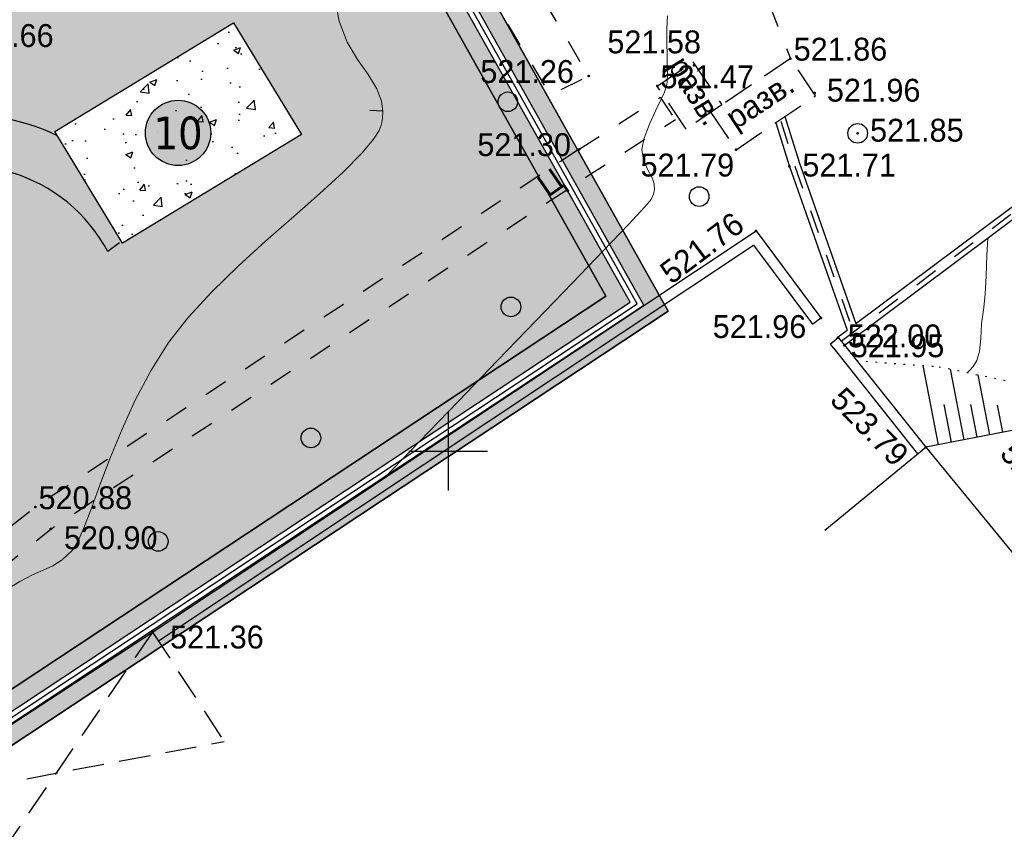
# Model space of a CAD drawing. Header units: millimetres. Extents: x 767170 to 66149698, y -983507 to 2493658.
# Tile 434 of 656: x 4700693 to 4738358, y -624200 to -593216. Entities that reach past the tile are written whole.
import ezdxf
from ezdxf.enums import TextEntityAlignment as Align

# ---------------------------------------------------------------- set-up
doc = ezdxf.new("R2010")
doc.units = ezdxf.units.MM
for name, pattern in [('Д_ТРОТ_ТРУБА', [3, 1.5, -1.5]), ('ДОРОГИ_СТРОЯЩ', [9, 8, -1]), ('ЗД_СТР_РАЗВ', [3, 2, -1]), ('Контура низ откосов  Штриховая 0.1-0.5 - - - - - - -', [0.6, 0.1, -0.5]), ('НАВЕС_ОПОРЫ', [3, 2, -1])]:
    doc.linetypes.add(name, pattern=pattern)
for name, color, linetype in [('(001) Сетка', 92, 'Continuous'), ('(004) Точки рельефа', 7, 'Continuous'), ('(004a) Точки рельефа (отк.)', 7, 'Continuous'), ('(007) Здания', 7, 'Continuous'), ('(022) Возд. Линии', 7, 'Continuous'), ('(025) Дорога', 7, 'Continuous'), ('(028) Гидротехн.', 7, 'Continuous'), ('(031) Горизонтали', 42, 'Continuous'), ('(035) Откосы', 7, 'Continuous'), ('(038) Деревья', 7, 'Continuous'), ('(040) Ограда', 7, 'Continuous'), ('bardyur', 7, 'Continuous'), ('GLUXOY OG', 7, 'Continuous'), ('Цоколь', 7, 'Continuous')]:
    doc.layers.add(name, color=color, linetype=linetype)
doc.layers.add('(032) Горизонтали утолщенные', color=32, linetype='Continuous', lineweight=30)
doc.layers.add('(042) Бергштрих', color=32, linetype='Continuous', lineweight=30)
doc.styles.add('BM-431', font='txt')
doc.styles.add('D-431', font='txt')
doc.styles.get("Standard").update_dxf_attribs({"font": 'isocpeui.ttf'})
doc.styles.add('Tahoma', font='tahoma.ttf')
doc.linetypes.add('BORD2', pattern='A,0.5,[130,ltypeshp.shx,S=0.25,R=135,X=0,Y=0],0.1,[130,ltypeshp.shx,S=0.25,R=135,X=0,Y=0],0.5', length=1.1)
doc.linetypes.add('ОГРАДА_БЕТ', pattern='A,4,["|",Standard,S=0.8,R=0,X=0,Y=-0.8],4', length=8)
doc.linetypes.add('ОГРАДА_ГЛИН', pattern='A,4,["|",Standard,S=0.8,R=0,X=0,Y=-0.8],0.5,["|",Standard,S=0.8,R=0,X=0,Y=-0.8],3.5', length=8)

# ---------------------------------------------------------------- blocks, each defined once
blk = doc.blocks.new('d')
at = {"layer": '(038) Деревья'}
blk.add_ellipse((0, 0), major_axis=(0.2651650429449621, 0.2651650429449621), ratio=0.9999999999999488, start_param=5.497787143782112, end_param=11.7809724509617, dxfattribs=at)
blk = doc.blocks.new('Setka')
at = {"layer": '(001) Сетка'}
for p, q in [((0, 1.5), (0, -1.5)), ((-1.5, 0), (1.5, 0))]:
    blk.add_line(p, q, dxfattribs=at)
blk = doc.blocks.new('d-flat-36-flat-1')
at = {"layer": '(038) Деревья'}
blk.add_ellipse((0, 0), major_axis=(0.2651650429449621, 0.2651650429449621), ratio=0.9999999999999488, start_param=5.497787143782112, end_param=11.7809724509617, dxfattribs=at)
blk = doc.blocks.new('A$C05d28b1e')
at = {"layer": '(004) Точки рельефа', "color": 7, "linetype": 'ByBlock', "lineweight": -2}
for p in [(-6262, 2603), (-10293, 2193), (-1648, 1539), (-10649, -610), (-4654, -626), (-2611, -1269), (-3888, -3735), (-1406, -7062), (-747, -7817), (2606, -12012), (-31459, -14302), (-31455, -14304), (-30870, -15143), (-26973, -19086)]:
    blk.add_point(p, dxfattribs=at)
at = {"layer": '(004a) Точки рельефа (отк.)', "color": 7, "linetype": 'ByBlock', "lineweight": -2}
for p in [(-2573, 2863), (-7668, 1805), (0, 0), (-505, -8109)]:
    blk.add_point(p, dxfattribs=at)
at = {"layer": '(007) Здания', "ltscale": 600}
blk.add_line((-37093, -25701), (-26973.00000000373, -19086), dxfattribs=at)
at = {"layer": '(007) Здания', "linetype": 'НАВЕС_ОПОРЫ', "ltscale": 600}
blk.add_line((-26973.00000000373, -19086), (-24237.31033481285, -23271.21230712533), dxfattribs=at)
at = {"layer": '(007) Здания', "linetype": 'ЗД_СТР_РАЗВ', "ltscale": 600}
for points in [[(-7667.999999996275, 1805), (-6304.502624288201, 2729.603370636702), (-5191.076406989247, 1087.652050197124), (-6554.573782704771, 163.0486795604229)], [(-4654, -626), (-1607.813041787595, 1439.654675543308), (-2573.000000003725, 2863), (-5619.186958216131, 797.3453244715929)]]:
    blk.add_lwpolyline(points, close=True, dxfattribs=at)
at = {"layer": '(007) Здания', "ltscale": 600}
for points in [[(-1260.171267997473, -15182.60242329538), (2605.999999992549, -12012)], [(2605.999999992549, -12012), (17929.81231727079, -30697.56034082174), (14063.64104928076, -33868.16276413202)]]:
    blk.add_lwpolyline(points, dxfattribs=at)
at = {"layer": '(007) Здания', "linetype": 'НАВЕС_ОПОРЫ', "ltscale": 600}
for points in [[(-26973.00000000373, -19086.0000000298), (-34357.31033481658, -29886.21230714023)], [(-37093, -25701), (-24237.31033481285, -23271.21230712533)]]:
    blk.add_lwpolyline(points, dxfattribs=at)
at = {"layer": '(025) Дорога', "linetype": 'Д_ТРОТ_ТРУБА', "ltscale": 600, "flags": 128}
for points in [[(-32885, 36540), (-26424.00000000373, 25780), (-11762.63391442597, 1472.52643635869), (-10292.99999999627, 2193), (-20261.00000000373, 19133), (-31505.42323599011, 37316.53624410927), (-32885, 36540)], [(-3378.950841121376, 4922.74052940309), (-2573.000000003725, 2863)], [(-10649.00000000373, -610), (-7557.827915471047, 1378.816031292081), (-6970.057467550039, 522.7950542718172)], [(-10649.00000000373, -610), (-31459, -14302), (-41295.00000000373, -22160), (-53951.67382863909, -32202.48730677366), (-53257.86596103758, -33117.3171403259), (-51880.00000000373, -32135), (-43532.00000000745, -25342), (-30870, -15143.0000000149), (-10168.41396068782, -1527.395626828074), (-6970.057467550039, 522.7950542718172)]]:
    blk.add_lwpolyline(points, dxfattribs=at)
at = {"layer": '(028) Гидротехн.', "color": 3, "linetype": 'Д_ТРОТ_ТРУБА', "ltscale": 600, "flags": 128}
for points in [[(-624.7446302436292, -7948.80879072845), (13739.02053033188, 2788.258216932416)], [(-2939.887956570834, 466.0886918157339), (-2421.104760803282, -1206.1178047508), (-215.1693822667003, -7467.494526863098)]]:
    blk.add_lwpolyline(points, dxfattribs=at)
at = {"layer": '(028) Гидротехн.', "ltscale": 600}
for points in [[(-68.11255680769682, -7283.018812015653), (13619.27590007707, 2948.449426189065)], [(-505.0000000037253, -8109), (13858.76516056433, 2628.067007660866)], [(-3130.906520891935, 406.8273377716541), (-2611.000000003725, -1269), (-403.8048833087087, -7533.952391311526)], [(-2784.89230761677, 641.4635853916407), (-2231.20952161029, -1143.235609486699), (-68.11255680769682, -7283.018812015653)], [(-744.4892604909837, -7788.617581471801), (-403.8048833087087, -7533.952391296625)]]:
    blk.add_lwpolyline(points, dxfattribs=at)
at = {"layer": '(031) Горизонтали', "color": 42, "linetype": 'Continuous', "lineweight": 0, "ltscale": 600}
for points in [[(-18085.6435075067, -13176.11004909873), (-16755.79931054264, -11793.86201582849), (-15282.98627290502, -10264.31938332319), (-13772.26642271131, -8695.550844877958), (-12294.73182022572, -7160.316505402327), (-10921.47452573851, -5731.376469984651), (-9723.586599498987, -4481.490843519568), (-8772.160101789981, -3483.419731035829), (-8138.287092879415, -2809.923237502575), (-7893.059633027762, -2533.761467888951), (-7807.439598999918, -2333.769727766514), (-7775.94391932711, -2154.466944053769), (-7782.923913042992, -1934.728260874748), (-7866.639669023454, -1700.723437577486), (-8029.625814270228, -1396.102852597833), (-8186.894272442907, -1031.211267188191), (-8253.45696721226, -616.3934426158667), (-8165.671845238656, -183.2241322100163), (-7962.320563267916, 352.0592646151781), (-7716.322337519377, 890.3184031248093), (-7500.596384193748, 1332.414938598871), (-7388.061919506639, 1579.210526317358), (-7338.245060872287, 1736.116809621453), (-7305.345352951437, 1863.006983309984), (-7281.027522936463, 2024.633027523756), (-7275.408594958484, 2222.465121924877), (-7281.330798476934, 2552.428738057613), (-7291.913047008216, 2980.265226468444), (-7300.274254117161, 3471.715937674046), (-7299.533333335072, 3992.522222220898), (-7268.172683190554, 4499.054844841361)], [(-32509.55689967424, -17429.03278829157), (-32052.98613861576, -17150.06534653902), (-31569.66264691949, -16892.43731275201), (-31158.20839210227, -16714.17544543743), (-30788.43342648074, -16546.66909527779), (-30430.14780235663, -16321.30761303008), (-30053.16157205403, -15969.480349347), (-29824.28958050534, -15608.46414291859), (-29571.91421817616, -15035.24396795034), (-29286.72998806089, -14284.67853955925), (-28959.43139315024, -13391.62657290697), (-28580.71293643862, -12390.9467831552), (-28141.269120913, -11317.49788545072), (-27631.79444957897, -10206.1385949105), (-27042.98342541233, -9091.72762671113), (-26365.53055141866, -8009.123695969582), (-25616.19791903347, -7045.529090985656), (-24708.75972109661, -6064.901836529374), (-23696.89130207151, -5083.758504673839), (-22634.26800644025, -4118.615667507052), (-21574.56517866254, -3185.989897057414), (-20571.45816321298, -2302.397765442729), (-19678.62230454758, -1484.355844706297), (-18949.73294714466, -748.3807068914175), (-18520.73277361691, -229.7878168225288), (-18306.91582477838, 112.6647374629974), (-18222.20898655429, 316.8453500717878), (-18198.4951140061, 411.3029316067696), (-18175.3690736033, 561.2207988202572), (-18161.41302159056, 843.5593568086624), (-18212.1809229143, 1230.666034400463), (-18388.40849326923, 1699.416429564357), (-18728.89892113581, 2253.239655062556), (-19132.65525590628, 2828.482552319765), (-19524.36005865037, 3486.326636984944), (-19828.69589041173, 4287.95342464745), (-19972.60325949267, 5040.660320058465)], [(4183.049021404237, -9155.068691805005), (4211.334164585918, -9135.184538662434), (4290.605530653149, -9066.909669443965), (4421.956161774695, -8923.064729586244), (4560.182332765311, -8688.797900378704), (4660.429647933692, -8341.177914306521), (4705.734471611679, -7848.409807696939), (4733.549314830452, -7288.893884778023), (4820.378151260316, -6660.451680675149), (4883.404378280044, -6147.442787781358), (4913.74315077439, -5467.344581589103), (4939.229276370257, -4664.240708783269), (4975.036862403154, -4012.614244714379)]]:
    blk.add_lwpolyline(points, dxfattribs=at)
at = {"layer": '(032) Горизонтали утолщенные', "color": 32, "linetype": 'Continuous', "lineweight": 30, "ltscale": 600}
blk.add_lwpolyline([(-505.0000000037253, -8109), (-505, -8109)], close=True, dxfattribs=at)
at = {"layer": '(035) Откосы', "ltscale": 600}
for p, q in [((3096.663562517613, -11916.86697737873), (2509.242724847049, -8887.1513966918)), ((4077.990687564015, -11726.60093218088), (3553.971023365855, -9023.88689930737)), ((5059.317812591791, -11536.33488698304), (4615.090484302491, -9245.162406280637)), ((3587.327125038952, -11821.73395478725), (3306.582211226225, -10373.74780069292)), ((4568.654250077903, -11631.46790958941), (4326.592501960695, -10382.99628120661)), ((5549.981375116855, -11441.20186436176), (5347.815794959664, -10398.50101207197))]:
    blk.add_line(p, q, dxfattribs=at)
at = {"layer": '(035) Откосы', "linetype": 'Контура низ откосов  Штриховая 0.1-0.5 - - - - - - -', "ltscale": 600}
blk.add_lwpolyline([(-36.40528239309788, -8696.889804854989), (3115.579266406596, -8932.468956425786), (7059.999999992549, -9755), (13474.97440977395, -17705.44866013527), (14466.99999999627, -18764), (16214.15649665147, -18009.46921096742), (22972.00000000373, -12715), (31759.80798340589, -6969.532931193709), (32499.99999999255, -5170), (32918.99999999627, -434)], dxfattribs=at)
at = {"layer": '(035) Откосы', "ltscale": 600}
blk.add_lwpolyline([(32918.99999999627, -434), (34413.99999999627, -6941), (14059.99999999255, -20907), (13598.4536794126, -20869.27780808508), (13026.43756496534, -20176.20284514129), (6041, -11346), (2605.999999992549, -12012)], dxfattribs=at)
at = {"layer": '(040) Ограда', "linetype": 'ОГРАДА_БЕТ', "ltscale": 600, "flags": 128}
for points in [[(-26972.99999998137, -19085.9999999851), (-3888.000000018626, -3735), (-1406.000000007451, -7062)], [(-747.0000000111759, -7817), (-505.0000000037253, -8109), (2605.999999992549, -12012)]]:
    blk.add_lwpolyline(points, dxfattribs=at)
at = {"layer": '(040) Ограда', "ltscale": 600, "flags": 128}
for points in [[(-26751.50964028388, -19419.07960091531), (-3982.035228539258, -4277.896941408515), (-1726.611848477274, -7301.182028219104)], [(-1726.611848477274, -7301.182028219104), (-1406.000000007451, -7062)], [(-1054.979012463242, -8072.242880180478), (-747.0000000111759, -7817)], [(-1054.979012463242, -8072.242880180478), (-815.4141029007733, -8361.304671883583), (2293.207307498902, -12261.3205396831)]]:
    blk.add_lwpolyline(points, dxfattribs=at)
at = {"layer": '(042) Бергштрих', "color": 32, "linetype": 'Continuous', "lineweight": 30, "ltscale": 600}
blk.add_line((-18161.41302159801, 843.5593566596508), (-18660.80330246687, 868.2443192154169), dxfattribs=at)
at = {"layer": '(001) Сетка', "xscale": 1000, "yscale": 1000, "zscale": 1000}
blk.add_blockref('Setka', (-15665, -12169), dxfattribs=at)
at = {"layer": '(022) Возд. Линии', "xscale": 1000, "yscale": 1000, "zscale": 1000}
blk.add_blockref('d-flat-36-flat-1', (0, 0), dxfattribs=at)
at = {"layer": '(038) Деревья', "linetype": 'Continuous', "xscale": 1000, "yscale": 1000, "zscale": 1000}
for p in [(-13381.43289603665, 1207.244281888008), (-6063.727724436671, -2421.425913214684), (-13264.36414636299, -6642.558871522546), (-20915.32721876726, -11657.55310505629), (-26756.09817024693, -15618.53387457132)]:
    blk.add_blockref('d', p, dxfattribs=at)
at = {"layer": '(004) Точки рельефа', "linetype": 'ByBlock', "char_height": 875, "attachment_point": 4, "style": 'D-431'}
for s, insert in [('520.66', (-34337.13474749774, 3735)), ('521.58', (-9574.317360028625, 3491.386600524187)), ('521.26', (-14433.88811017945, 2359.2539781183)), ('521.96', (-1177.101394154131, 1643.762458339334)), ('521.30', (-14548.2835117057, -439.6571654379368)), ('521.79', (-8305.017871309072, -1222.398551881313)), ('521.71', (-2115.396633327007, -1222.573167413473)), ('521.96', (-5544.433560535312, -7402.160538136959)), ('521.95', (-263.9748953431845, -8137.127931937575)), ('520.90', (-30362.4428117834, -15483.78757193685)), ('521.36', (-26300.45807789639, -19282.94382566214))]:
    blk.add_mtext(s, dxfattribs=dict(at, insert=insert))
at = {"layer": '(004) Точки рельефа', "linetype": 'ByBlock', "attachment_point": 4, "style": 'D-431'}
for s, insert, char_height, rotation in [('521.76', (-7386.28734081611, -5461.910560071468), 874.9999999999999, 36.91321656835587), ('523.79', (-796.6166257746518, -9951.292888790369), 874.9999999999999, 314.38003934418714), ('523.66', (5732.201095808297, -12006.66066223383), 875, 309.5032296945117)]:
    blk.add_mtext(s, dxfattribs=dict(at, insert=insert, char_height=char_height, rotation=rotation))
at = {"layer": '(004a) Точки рельефа (отк.)', "linetype": 'ByBlock', "char_height": 875, "attachment_point": 4, "style": 'D-431'}
for s, insert in [('521.86', (-2448, 3213.000000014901)), ('521.47', (-7543, 2155.000000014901)), ('521.85', (474.1092285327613, 112.5230493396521)), ('522.00', (-380, -7759)), ('520.88', (-31334, -13952))]:
    blk.add_mtext(s, dxfattribs=dict(at, insert=insert))
at = {"layer": '(007) Здания', "style": 'BM-431'}
for height, rotation, p in [(879.9999999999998, 301.7106789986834, (-7292.687316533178, 2590.498791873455)), (880, 33.25584992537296, (-4673.346121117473, 119.0215690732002))]:
    blk.add_text('разв.', height=height, rotation=rotation, dxfattribs=at).set_placement(p)
at = {"layer": '(025) Дорога', "linetype": 'ДОРОГИ_СТРОЯЩ', "style": 'BM-431'}
blk.add_text('Ц', height=874.9999999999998, rotation=34.71982850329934, dxfattribs=at).set_placement((-11859.64385980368, -2480.820165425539))
blk = doc.blocks.new('Eksplikatsia')
h = blk.add_hatch(color=2)
h.dxf.hatch_style = 1
edge = h.paths.add_edge_path()
edge.add_arc((0, 0), 1250, 0, 360)
at = {"lineweight": 30}
blk.add_circle((0, 0), 1250, dxfattribs=at)
at = {"color": 1}
blk.add_attdef('№', text='', height=1250, dxfattribs=at).set_placement((0, 0), align=Align.MIDDLE_CENTER)

msp = doc.modelspace()

# ---------------------------------------------------------------- hatches: boundary and pattern name
at = {"true_color": 0xb1ab95}
h = msp.add_hatch(color=253, dxfattribs=at)
h.dxf.hatch_style = 1
edge = h.paths.add_edge_path(flags=17)
edge.add_line((4648328.855746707, -738071.1961680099), (4647915.343157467, -737503.0177003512))
edge.add_line((4647915.343157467, -737503.0177003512), (4646931.781343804, -738360.7934891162))
edge.add_line((4646931.781343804, -738360.7934891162), (4609545.139966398, -686990.4479144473))
edge.add_line((4609545.139966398, -686990.4479144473), (4554229.901150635, -602908.4459518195))
edge.add_arc((4559661.286187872, -598492.5591125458), 6999.999999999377, 211.2865698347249, 219.1121955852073, ccw=False)
edge.add_line((4553679.222112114, -602127.790796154), (4553229.880127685, -601388.3626725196))
edge.add_line((4553229.880127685, -601388.3626725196), (4533953.635743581, -572087.4818874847))
edge.add_line((4533953.635743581, -572087.4818874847), (4602632.279335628, -530361.4374201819))
edge.add_line((4602632.279335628, -530361.4374201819), (4604789.506222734, -533892.3859149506))
edge.add_line((4604789.506222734, -533892.3859149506), (4616540.260172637, -527093.0857198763))
edge.add_line((4616540.260172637, -527093.0857198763), (4614274.150422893, -523338.3539875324))
edge.add_line((4614274.150422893, -523338.3539875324), (4613999.594629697, -524427.8156292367))
edge.add_line((4613999.594629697, -524427.8156292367), (4615281.052731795, -526536.5572784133))
edge.add_line((4615281.052731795, -526536.5572784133), (4605026.085752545, -532768.3830345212))
edge.add_line((4605026.085752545, -532768.3830345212), (4603727.788720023, -530631.9315805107))
edge.add_line((4603727.788720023, -530631.9315805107), (4613982.755699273, -524400.1058244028))
edge.add_line((4613982.755699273, -524400.1058244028), (4614272.474514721, -523289.3801364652))
edge.add_line((4614272.474514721, -523289.3801364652), (4661746.18187082, -494446.4979745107))
edge.add_line((4661746.18187082, -494446.4979745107), (4666840.859182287, -503524.8294597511))
edge.add_line((4666840.859182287, -503524.8294597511), (4664029.806232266, -505186.5951910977))
edge.add_line((4664029.806232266, -505186.5951910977), (4667083.120363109, -510351.5998201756))
edge.add_line((4667083.120363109, -510351.5998201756), (4669777.965073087, -508758.5310769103))
edge.add_line((4669777.965073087, -508758.5310769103), (4723113.120156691, -603797.7628209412))
edge.add_line((4723113.120156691, -603797.7628209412), (4692488.820909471, -624059.1584787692))
edge.add_line((4692488.820909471, -624059.1584787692), (4692257.353599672, -629108.34697653))
edge.add_line((4692257.353599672, -629108.34697653), (4693613.737975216, -630946.3346518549))
edge.add_line((4693613.737975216, -630946.3346518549), (4672742.682076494, -649693.5531833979))
edge.add_line((4672742.682076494, -649693.5531833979), (4703709.994747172, -689621.1933798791))
edge.add_line((4703709.994747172, -689621.1933798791), (4657133.666540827, -729612.6465786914))
edge.add_line((4657133.666540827, -729612.6465786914), (4654266.41766559, -726274.3403928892))
edge.add_line((4654266.41766559, -726274.3403928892), (4649895.98131521, -730028.0789694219))
edge.add_line((4649895.98131521, -730028.0789694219), (4652913.131984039, -734173.7327859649))
edge.add_line((4652913.131984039, -734173.7327859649), (4654023.676054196, -733205.2142825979))
edge.add_line((4654023.676054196, -733205.2142825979), (4651482.865144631, -730246.9762134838))
edge.add_line((4651482.865144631, -730246.9762134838), (4654137.965417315, -727966.5283315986))
edge.add_line((4654137.965417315, -727966.5283315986), (4656679.313868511, -730925.3922544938))
edge.add_line((4656679.313868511, -730925.3922544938), (4704671.280522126, -689718.4409498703))
edge.add_line((4704671.280522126, -689718.4409498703), (4673694.92457155, -649779.140819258))
edge.add_line((4673694.92457155, -649779.140819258), (4694554.490352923, -631042.2431714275))
edge.add_line((4694554.490352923, -631042.2431714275), (4692967.986943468, -628892.4294711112))
edge.add_line((4692967.986943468, -628892.4294711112), (4693171.793237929, -624446.6336537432))
edge.add_line((4693171.793237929, -624446.6336537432), (4724041.970081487, -604022.5624936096))
edge.add_line((4724041.970081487, -604022.5624936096), (4662002.000876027, -493472.007208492))
edge.add_line((4662002.000876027, -493472.007208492), (4532970.036415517, -571866.0057673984))
edge.add_line((4532970.036415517, -571866.0057673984), (4608969.431378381, -687388.9866535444))
edge.add_line((4608969.431378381, -687388.9866535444), (4646815.683725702, -739390.8512276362))
edge.add_line((4646815.683725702, -739390.8512276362), (4648328.855746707, -738071.1961680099))
h.paths.add_polyline_path([(4608640.455042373, -687616.723075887), (4532407.979656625, -571739.447984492), (4662148.183164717, -492915.1553421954), (4724572.741467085, -604151.0194494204), (4693562.063139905, -624668.0480394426), (4693374.063139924, -628769.0480394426), (4695092.063140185, -631097.0480397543), (4674239.063140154, -649828.0480397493), (4705218.778735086, -689771.6799208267), (4656939.910666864, -731228.802227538), (4657460.903759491, -731835.388728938), (4654805.803486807, -734115.8366108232), (4654284.306111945, -733508.6629791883), (4653149.424892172, -734498.4061960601), (4654323.645578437, -736111.8199774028), (4659153.0916982, -731963.8409772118), (4658306.406786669, -730978.0550895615), (4706180.045844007, -689868.9034238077), (4675191.30563521, -649913.6356756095), (4696032.815517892, -631192.9565593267), (4694084.69648372, -628553.1305340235), (4694245.035468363, -625055.5232144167), (4725501.59139188, -604375.8191220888), (4662404.002169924, -491940.6645761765), (4531424.380328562, -571517.9718644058), (4608064.746454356, -688015.2618149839), (4646633.244611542, -741009.5133881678), (4648978.661244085, -738964.0480457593), (4648565.148654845, -738395.8695781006), (4646749.342229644, -739979.4556496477)])
at = {"true_color": 0x7abf6e, "transparency": 33554687}
h = msp.add_hatch(color=83, dxfattribs=at)
h.dxf.hatch_style = 1
edge = h.paths.add_edge_path()
edge.add_line((4672742.682076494, -649693.5531833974), (4693613.737975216, -630946.3346518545))
edge.add_line((4693613.737975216, -630946.3346518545), (4692257.353599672, -629108.3469765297))
edge.add_line((4692257.353599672, -629108.3469765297), (4692488.82090947, -624059.1584787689))
edge.add_line((4692488.82090947, -624059.1584787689), (4723113.12015669, -603797.7628209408))
edge.add_line((4723113.12015669, -603797.7628209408), (4669777.965073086, -508758.5310769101))
edge.add_line((4669777.965073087, -508758.5310769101), (4667083.120363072, -510351.5998201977))
edge.add_line((4667083.120363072, -510351.5998201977), (4662899.678231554, -512755.0523626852))
edge.add_arc((4664394.144438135, -515356.315662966), 2999.999999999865, 119.87803724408, 209.8780372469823)
edge.add_line((4661792.88113793, -516850.7818696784), (4690723.46441257, -567207.2664712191))
edge.add_line((4690723.46441257, -567207.2664712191), (4699594.966553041, -582648.9759166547))
edge.add_arc((4693525.352185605, -586136.0637318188), 7000.000000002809, -55.27001746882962, 29.87803724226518, ccw=False)
edge.add_line((4697513.319864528, -591888.9859277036), (4686480.42666994, -598526.3265814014))
edge.add_arc((4688023.909474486, -601098.8080355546), 2999.999999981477, 120.9636571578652, 139.5660050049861)
edge.add_line((4685740.448590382, -599153.0931564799), (4690419.050913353, -606846.501676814))
edge.add_arc((4698537.810475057, -605125.888827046), 8299.08220224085, 65.85924340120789, 191.9656760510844, ccw=False)
edge.add_line((4701931.966538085, -597552.6154251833), (4708872.893524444, -593333.2492532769))
edge.add_line((4708872.893524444, -593333.2492532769), (4711470.136920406, -597605.7575027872))
edge.add_line((4711470.136920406, -597605.7575027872), (4704634.123721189, -601761.3469363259))
edge.add_line((4704634.123721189, -601761.3469363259), (4704066.142653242, -602106.6207173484))
edge.add_arc((4698537.810475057, -605125.8888270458), 6299.082202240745, 28.64091694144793, 117.7969687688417)
edge.add_arc((4696529.593163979, -601324.6762498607), 2000.000000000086, 0, 117.6874332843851, ccw=False)
edge.add_arc((4696529.593163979, -601324.6762498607), 2000, -180, 0, ccw=False)
edge.add_arc((4696529.593163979, -601324.6762498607), 2000, 118.0084193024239, 180, ccw=False)
edge.add_arc((4698537.810475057, -605125.8888270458), 6299.082202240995, 117.8988838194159, 214.6253334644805)
edge.add_line((4693354.388865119, -608705.0754670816), (4696316.58788282, -610327.7346314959))
edge.add_line((4696316.58788282, -610327.7346314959), (4696411.610093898, -614558.7185380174))
edge.add_line((4696411.610093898, -614558.7185380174), (4694992.631342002, -615421.0156425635))
edge.add_arc((4686112.270902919, -616126.9461997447), 8908.374682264, -114.38283690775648, 4.545081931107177, ccw=False)
edge.add_arc((4668167.925019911, -627035.6795575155), 14537.87953983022, -112.5519669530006, 11.084171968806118, ccw=False)
edge.add_arc((4654709.155961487, -639325.5711360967), 7964.657947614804, 229.5899736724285, 351.7977061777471, ccw=False)
edge.add_line((4649546.041321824, -645390.0598565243), (4646836.721593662, -647036.4823655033))
edge.add_line((4646836.721593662, -647036.4823655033), (4643125.070942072, -645003.2820609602))
edge.add_line((4643125.070942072, -645003.2820609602), (4643030.048730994, -640772.2981544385))
edge.add_line((4643030.048730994, -640772.2981544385), (4643983.782369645, -640192.7251664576))
edge.add_line((4643983.782369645, -640192.7251664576), (4637647.368957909, -629771.2561003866))
edge.add_line((4637647.368957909, -629771.2561003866), (4624493.010167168, -636846.3826083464))
edge.add_line((4624493.010167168, -636846.3826083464), (4619720.984938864, -655211.3064863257))
edge.add_line((4619720.984938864, -655211.3064863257), (4635792.024026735, -694634.2536313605))
edge.add_line((4635792.024026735, -694634.2536313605), (4641848.10886076, -689660.8415975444))
edge.add_arc((4639944.171555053, -687342.4320703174), 2999.999999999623, 309.3937167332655, 399.393716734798)
edge.add_line((4642262.58108223, -685438.4947645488), (4640358.643776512, -683120.0852374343))
edge.add_line((4640358.643776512, -683120.0852374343), (4670497.967197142, -658368.9006177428))
edge.add_line((4670497.967197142, -658368.9006177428), (4688272.077266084, -680012.2950698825))
edge.add_line((4688272.077266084, -680012.2950698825), (4690802.793464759, -683103.1848123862))
edge.add_line((4690802.793464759, -683103.1848123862), (4687707.127022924, -685644.5816939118))
edge.add_line((4687707.127022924, -685644.5816939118), (4685169.047217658, -682552.9557707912))
edge.add_line((4685169.047217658, -682552.9557707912), (4685174.861241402, -682548.1954360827))
edge.add_line((4685174.861241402, -682548.1954360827), (4683909.141664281, -681006.4269511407))
edge.add_line((4683909.141664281, -681006.4269511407), (4646016.760305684, -712117.8796133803))
edge.add_line((4646016.760305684, -712117.8796133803), (4655526.816282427, -725184.9764152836))
edge.add_line((4655526.816282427, -725184.9764152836), (4654263.048701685, -726270.4179454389))
edge.add_line((4654263.048701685, -726270.4179454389), (4657133.666540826, -729612.6465786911))
edge.add_line((4657133.666540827, -729612.6465786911), (4703709.994747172, -689621.1933798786))
edge.add_line((4703709.994747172, -689621.1933798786), (4672742.682076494, -649693.5531833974))
at = {"true_color": 0x6a644e}
h = msp.add_hatch(dxfattribs=at)
h.set_pattern_fill('AR-HBONE', color=251, scale=3)
h.set_pattern_definition([(45, (2700000, 889715.8879089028), (0, 431.0522938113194), [914.4000000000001, -304.8]), (135, (2700215.526, 889931.4139089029), (4.263256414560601e-14, 431.0522938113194), [914.4000000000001, -304.8])])
edge = h.paths.add_edge_path()
edge.add_arc((4696527.324001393, -601326.5474149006), 2000, -180, 0, ccw=False)
edge.add_arc((4696527.324001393, -601326.5474149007), 2000, 118.00841930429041, 179.9999999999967, ccw=False)
edge.add_arc((4698535.541312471, -605127.7599920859), 6299.082202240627, 117.8988838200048, 214.625333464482)
edge.add_line((4693352.119702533, -608706.9466321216), (4696314.318720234, -610329.6057965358))
edge.add_line((4696314.318720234, -610329.6057965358), (4696409.340931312, -614560.5897030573))
edge.add_line((4696409.340931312, -614560.5897030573), (4694990.362179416, -615422.8868076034))
edge.add_arc((4686110.001740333, -616128.8173647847), 8908.374682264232, -114.38283690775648, 4.54508193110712, ccw=False)
edge.add_arc((4668165.655857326, -627037.5507225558), 14537.87953983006, -112.55196695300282, 11.084171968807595, ccw=False)
edge.add_arc((4654706.886798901, -639327.4423011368), 7964.657947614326, 229.589973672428, 351.79770617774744, ccw=False)
edge.add_line((4649543.772159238, -645391.9310215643), (4646834.452431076, -647038.3535305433))
edge.add_line((4646834.452431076, -647038.3535305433), (4643122.801779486, -645005.1532260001))
edge.add_line((4643122.801779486, -645005.1532260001), (4643027.779568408, -640774.1693194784))
edge.add_line((4643027.779568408, -640774.1693194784), (4643981.513207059, -640194.5963314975))
edge.add_line((4643981.513207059, -640194.5963314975), (4637647.36895791, -629771.2561003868))
edge.add_line((4637647.368957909, -629771.2561003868), (4639411.195476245, -628822.5746820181))
edge.add_line((4639411.195476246, -628822.5746820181), (4641400.061594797, -632095.4127185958))
edge.add_arc((4649091.899715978, -634162.1498910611), 7964.657947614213, 77.61285374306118, 164.9602860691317, ccw=False)
edge.add_line((4650800.447992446, -626382.9057755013), (4649112.241327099, -623604.8268809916))
edge.add_line((4649112.241327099, -623604.8268809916), (4650876.067845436, -622656.1454626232))
edge.add_line((4650876.067845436, -622656.1454626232), (4654202.286224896, -628129.7034506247))
edge.add_line((4654202.286224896, -628129.7034506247), (4655156.019863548, -627550.130462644))
edge.add_line((4655156.019863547, -627550.130462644), (4655386.827227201, -627676.5641295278))
edge.add_arc((4661161.247700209, -625453.0709237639), 6187.717982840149, 95.79580495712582, 201.0596550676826, ccw=False)
edge.add_line((4660536.390563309, -619296.9839041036), (4659695.200437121, -617912.7383707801))
edge.add_line((4659695.200437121, -617912.7383707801), (4661459.026955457, -616964.0569524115))
edge.add_line((4661459.026955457, -616964.0569524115), (4663033.817499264, -619555.5005610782))
edge.add_arc((4661161.247700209, -625453.0709237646), 6187.717982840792, 36.88408991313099, 72.38455174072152, ccw=False)
edge.add_arc((4669460.054198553, -619225.7535092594), 4187.717982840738, 216.8840901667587, 396.8840939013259)
edge.add_line((4672809.60592395, -616712.2927192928), (4673609.45723125, -616112.0945135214))
edge.add_line((4673609.45723125, -616112.0945135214), (4673561.94612571, -613996.6025602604))
edge.add_line((4673561.94612571, -613996.6025602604), (4674515.679764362, -613417.0295722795))
edge.add_line((4674515.679764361, -613417.0295722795), (4672923.899324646, -610797.6277330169))
edge.add_line((4672923.899324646, -610797.6277330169), (4674687.725842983, -609848.9463146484))
edge.add_line((4674687.725842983, -609848.9463146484), (4676224.840927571, -612378.3919462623))
edge.add_line((4676224.84092757, -612378.3919462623), (4677178.574566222, -611798.8189582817))
edge.add_line((4677178.574566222, -611798.8189582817), (4680890.225217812, -613832.019262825))
edge.add_line((4680890.225217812, -613832.019262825), (4680985.24742889, -618063.0031693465))
edge.add_line((4680985.24742889, -618063.0031693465), (4680033.746080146, -618641.2196203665))
edge.add_arc((4668165.655857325, -627037.5507225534), 14537.87953982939, 23.27983066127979, 35.27830407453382, ccw=False)
edge.add_arc((4686110.001740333, -616128.8173647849), 6908.374682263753, 228.3621853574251, 297.6393139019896)
edge.add_arc((4688600.210617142, -620380.8720880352), 2000.000000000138, 180, 290.9348946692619, ccw=False)
edge.add_arc((4688600.210617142, -620380.8720880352), 2000, 0, 180, ccw=False)
edge.add_arc((4688600.210617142, -620380.8720880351), 2000, 309.7757112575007, 359.99999999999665, ccw=False)
edge.add_arc((4686110.001740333, -616128.8173647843), 6908.374682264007, 303.0712920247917, 353.9186524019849)
edge.add_line((4692979.499442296, -616860.6930873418), (4689081.06183921, -614725.173000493))
edge.add_line((4689081.061839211, -614725.173000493), (4688986.039628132, -610494.1890939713))
edge.add_line((4688986.039628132, -610494.1890939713), (4689939.773266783, -609914.6161059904))
edge.add_line((4689939.773266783, -609914.6161059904), (4684581.442969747, -601097.0556653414))
edge.add_line((4684581.442969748, -601097.0556653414), (4685740.448590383, -599153.0931564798))
edge.add_line((4685740.448590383, -599153.0931564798), (4690416.781750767, -606848.372841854))
edge.add_arc((4698535.541312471, -605127.7599920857), 8299.08220224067, 64.3355578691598, 191.9656760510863, ccw=False)
edge.add_line((4702129.872079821, -597647.4156327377), (4704631.854558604, -601763.2181013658))
edge.add_line((4704631.854558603, -601763.2181013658), (4704063.873490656, -602108.4918823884))
edge.add_arc((4698535.541312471, -605127.7599920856), 6299.082202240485, 28.64091694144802, 117.7969687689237)
edge.add_arc((4696527.324001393, -601326.5474149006), 2000.000000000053, 0, 117.68743328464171, ccw=False)
edge = h.paths.add_edge_path(flags=16)
edge.add_arc((4647616.884476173, -630482.0896293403), 1999.999999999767, -180, 0, ccw=False)
edge.add_arc((4647616.884476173, -630482.0896293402), 2000, 111.86449931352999, 180.0000000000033, ccw=False)
edge.add_arc((4649091.899715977, -634162.1498910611), 5964.657947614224, 111.8492414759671, 188.5213390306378)
edge.add_line((4643193.087147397, -635045.9794633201), (4645690.674370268, -639155.9587054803))
edge.add_line((4645690.674370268, -639155.9587054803), (4646644.40800892, -638576.3857174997))
edge.add_line((4646644.408008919, -638576.3857174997), (4650356.058660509, -640609.586022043))
edge.add_line((4650356.058660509, -640609.586022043), (4650420.414898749, -643475.1287744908))
edge.add_arc((4654706.886798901, -639327.4423011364), 5964.657947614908, 224.0572738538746, 304.6158692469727)
edge.add_arc((4657016.012520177, -642552.4056219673), 2000.000000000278, 180.0000000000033, 302.6573560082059, ccw=False)
edge.add_arc((4657016.012520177, -642552.4056219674), 2000.000000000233, 0, 180, ccw=False)
edge.add_arc((4657016.012520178, -642552.4056219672), 1999.999999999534, 308.5491921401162, 359.99999999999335, ccw=False)
edge.add_arc((4654706.886798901, -639327.4423011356), 5964.657947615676, 306.5906789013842, 358.4035598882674)
edge.add_arc((4668165.655857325, -627037.5507225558), 14537.87953982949, 215.2783040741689, 238.9592320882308, ccw=False)
edge.add_line((4656297.565634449, -635433.8818246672), (4655346.064285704, -636012.0982756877))
edge.add_line((4655346.064285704, -636012.0982756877), (4651634.413634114, -633978.8979711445))
edge.add_line((4651634.413634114, -633978.8979711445), (4651539.391423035, -629747.9140646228))
edge.add_line((4651539.391423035, -629747.9140646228), (4652420.364120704, -629212.5570655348))
edge.add_arc((4649091.899715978, -634162.1498910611), 5964.657947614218, 56.08025841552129, 111.8338476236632)
edge.add_arc((4647616.884476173, -630482.0896293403), 2000.000000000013, 0, 111.8185897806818, ccw=False)
edge = h.paths.add_edge_path(flags=16)
edge.add_arc((4668165.655860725, -627037.5507204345), 12537.8795398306, 3.732195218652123, 35.91634526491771, ccw=False)
edge.add_arc((4678689.556709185, -626445.6709131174), 1999.999999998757, 0.000222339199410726, 6.437794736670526, ccw=False)
edge.add_arc((4668165.655860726, -627037.5507204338), 12537.87953982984, -92.76113759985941, 2.7058218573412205, ccw=False)
edge.add_arc((4667554.761542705, -637560.8862568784), 1999.999999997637, 263.15713033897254, 270.19812718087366, ccw=False)
edge.add_arc((4668165.655860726, -627037.5507204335), 12537.87953983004, 215.9163452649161, 266.11639511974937, ccw=False)
edge.add_line((4658011.549094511, -634392.3137441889), (4658962.692726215, -633814.3146737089))
edge.add_line((4658962.692726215, -633814.3146737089), (4658867.670515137, -629583.3307671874))
edge.add_line((4658867.670515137, -629583.3307671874), (4657374.18585154, -628765.2167370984))
edge.add_line((4657374.185851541, -628765.2167370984), (4657811.696270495, -627966.5321077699))
edge.add_arc((4661161.247272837, -625453.0703542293), 4187.717982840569, 81.79960298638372, 216.8841103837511, ccw=False)
edge.add_line((4661758.56574422, -621308.1707719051), (4665503.643902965, -627470.9959784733))
edge.add_line((4665503.643902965, -627470.9959784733), (4664549.910264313, -628050.5689664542))
edge.add_line((4664549.910264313, -628050.5689664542), (4664644.932475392, -632281.5528729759))
edge.add_line((4664644.932475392, -632281.5528729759), (4668356.583126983, -634314.7531775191))
edge.add_line((4668356.583126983, -634314.7531775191), (4671973.211567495, -632116.9695755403))
edge.add_line((4671973.211567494, -632116.9695755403), (4671878.189356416, -627885.9856690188))
edge.add_line((4671878.189356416, -627885.9856690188), (4668166.538704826, -625852.7853644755))
edge.add_line((4668166.538704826, -625852.7853644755), (4667212.805066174, -626432.3583524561))
edge.add_line((4667212.805066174, -626432.3583524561), (4665915.60185278, -624297.7068651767))
edge.add_arc((4669460.054111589, -619225.7533933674), 6187.71798284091, 235.0528508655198, 359.1481020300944)
edge.add_line((4675647.08814748, -619317.7516210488), (4677368.618988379, -620260.7867713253))
edge.add_line((4677368.618988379, -620260.7867713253), (4678319.76262694, -619682.7876966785))
h.paths.add_polyline_path([(4646683.297735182, -640307.9998746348), (4648875.881674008, -641509.0725915), (4648932.014158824, -644008.4423408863), (4646795.562704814, -645306.7393734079), (4644602.978765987, -644105.6666565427), (4644546.846281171, -641606.2969071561)], flags=16)
h.paths.add_polyline_path([(4655194.909589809, -629281.7446197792), (4657387.493528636, -630482.8173366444), (4657443.626013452, -632982.1870860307), (4655307.174559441, -634280.4841185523), (4653114.590620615, -633079.4114016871), (4653058.458135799, -630580.0416523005)], flags=16)
h.paths.add_polyline_path([(4668205.428431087, -627584.3995216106), (4670398.012369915, -628785.4722384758), (4670454.144854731, -631284.8419878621), (4668317.693400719, -632583.1390203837), (4666125.109461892, -631382.0663035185), (4666068.976977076, -628882.6965541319)], flags=16)
h.paths.add_polyline_path([(4677217.464292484, -613530.4331154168), (4679410.048231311, -614731.505832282), (4679466.180716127, -617230.8755816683), (4677329.729262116, -618529.1726141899), (4675137.145323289, -617328.0998973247), (4675081.012838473, -614828.7301479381)], flags=16)
h.paths.add_polyline_path([(4692641.557794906, -610028.0196491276), (4694834.141733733, -611229.0923659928), (4694890.274218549, -613728.4621153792), (4692753.822764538, -615026.7591479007), (4690561.23882571, -613825.6864310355), (4690505.106340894, -611326.316681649)], flags=16)

# ---------------------------------------------------------------- next in the draw order: block references
at = {"color": 5, "lineweight": 50}
msp.add_blockref('A$C05d28b1e', (4732748.063139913, -597565.0480394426), dxfattribs=at)

# ---------------------------------------------------------------- next in the draw order: hatches: boundary and pattern name
at = {"layer": 'Цоколь', "true_color": 0x876f36}
h = msp.add_hatch(dxfattribs=at)
h.set_pattern_fill('AR-CONC', color=47, scale=15)
h.set_pattern_definition([(49.99999999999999, (2763560.866253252, 889715.8879089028), (2732.77003494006, -239.0862830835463), [285.75, -3143.25]), (355, (2763560.866253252, 889715.8879089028), (-528.6513213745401, 2865.852678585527), [228.6, -2514.60876255]), (100.4514447, (2763788.596358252, 889695.964106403), (2204.118706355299, 2626.766278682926), [242.850132, -2671.353668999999]), (46.18420000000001, (2763560.866253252, 890477.8879089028), (4066.185613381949, -630.6349189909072), [428.625, -4714.875]), (96.63555760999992, (2763899.714753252, 890425.3354089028), (3561.062010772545, 3711.391868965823), [364.2753471, -4007.0341224]), (351.1841511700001, (2763560.866253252, 890477.8879089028), (3561.062010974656, 3711.39186878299), [342.89950605, -3771.8959788]), (21, (2763941.866253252, 890287.3879089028), (2274.215869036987, -1533.977972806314), [285.75, -3143.25]), (326.0000000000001, (2763941.866253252, 890287.3879089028), (927.0304252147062, 2762.819491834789), [228.6, -2514.6]), (71.45144499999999, (2764131.384242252, 890159.5564104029), (3201.246289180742, 1228.841533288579), [242.850132, -2671.349064]), (37.50000000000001, (2763560.866253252, 889715.8879089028), (46.32904875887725, 1268.325583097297), [0, -2484.12, 0, -2552.7, 0, -2524.125]), (7.499999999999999, (2763560.866253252, 889715.8879089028), (1002.294937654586, 1502.708622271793), [0, -1455.42, 0, -2426.97, 0, -962.0250000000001]), (327.5, (2762711.236253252, 889715.8879089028), (2033.858927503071, -85.93115989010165), [0, -952.5, 0, -2971.8, 0, -3943.35]), (317.5, (2762330.236253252, 889715.8879089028), (2221.937720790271, 381.3973654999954), [0, -1238.25, 0, -1973.58, 0, -2800.35])])
h.paths.add_polyline_path([(4708870.624361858, -593335.1204183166), (4711467.86775782, -597607.6286678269), (4704631.854558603, -601763.2181013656), (4702034.611162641, -597490.7098518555)])

# ---------------------------------------------------------------- next in the draw order: linework, layer by layer
for points in [[(4649025.23826232, -738923.4276820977), (4646633.244611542, -741009.5133881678), (4608064.746454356, -688015.2618149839), (4531424.380328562, -571517.9718644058), (4662404.002169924, -491940.6645761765), (4725501.59139188, -604375.8191220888), (4694245.035468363, -625055.5232144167), (4694084.69648372, -628553.1305340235), (4696032.815517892, -631192.9565593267), (4675191.30563521, -649913.6356756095), (4706180.045844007, -689868.9034238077), (4658306.406786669, -730978.0550895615), (4659153.0916982, -731963.8409772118), (4654323.645578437, -736111.8199774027)], [(4706180.045844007, -689868.9034238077), (4675191.30563521, -649913.6356756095), (4696032.815517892, -631192.9565593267), (4694084.69648372, -628553.1305340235), (4694245.035468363, -625055.5232144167), (4725501.59139188, -604375.8191220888), (4662404.002169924, -491940.6645761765), (4531424.380328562, -571517.9718644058), (4608064.746454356, -688015.2618149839)], [(4662344.659132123, -493265.260727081), (4724572.741467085, -604151.0194494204), (4693562.063139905, -624668.0480394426), (4693374.063139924, -628769.0480394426), (4695092.063140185, -631097.0480397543), (4674239.063140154, -649828.0480397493), (4705218.778735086, -689771.6799208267)], [(4704671.280522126, -689718.4409498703), (4673694.92457155, -649779.140819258), (4694554.490352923, -631042.2431714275), (4692967.986943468, -628892.4294711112), (4693171.793237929, -624446.6336537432), (4724041.970081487, -604022.5624936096), (4662002.000876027, -493472.007208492), (4532970.036415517, -571866.0057673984), (4608969.431378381, -687388.9866535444)], [(4703709.994747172, -689621.1933798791), (4672742.682076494, -649693.5531833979), (4693613.737975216, -630946.334651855), (4692257.353599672, -629108.34697653), (4692488.820909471, -624059.1584787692), (4723113.120156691, -603797.7628209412), (4669777.965073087, -508758.5310769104)]]:
    msp.add_lwpolyline(points)
msp.add_lwpolyline([(4609545.139966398, -686990.4479144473), (4554229.901150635, -602908.4459518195, -0.0341590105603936), (4553679.222112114, -602127.790796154), (4553229.880127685, -601388.3626725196), (4533953.635743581, -572087.4818874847), (4661746.18187082, -494446.4979745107), (4666840.859182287, -503524.8294597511), (4664029.806232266, -505186.5951910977), (4667083.120363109, -510351.5998201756), (4669777.965073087, -508758.5310769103), (4723113.120156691, -603797.7628209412), (4692488.820909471, -624059.1584787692), (4692257.353599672, -629108.34697653), (4693613.737975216, -630946.3346518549), (4672742.682076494, -649693.5531833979), (4703709.994747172, -689621.1933798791)], format="xyb")
at = {"layer": 'bardyur', "color": 32, "linetype": 'BORD2', "lineweight": 30, "ltscale": 600}
msp.add_lwpolyline([(4708870.624361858, -593335.1204183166), (4711467.86775782, -597607.6286678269), (4704631.854558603, -601763.2181013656), (4702034.611162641, -597490.7098518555)], close=True, dxfattribs=at)
for points in [[(4685740.448590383, -599153.0931564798), (4690416.781750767, -606848.372841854, -0.6226275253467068), (4702129.872079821, -597647.4156327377)], [(4704514.88685513, -601756.124517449), (4704065.994291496, -602090.2085187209, 0.4163735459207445), (4695598.028320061, -599555.5562978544, -0.5639737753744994), (4698527.324001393, -601326.5474149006, -1), (4694527.324001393, -601326.5474149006, -0.2772849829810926), (4695588.121397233, -599560.7902208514, 0.4490321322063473), (4693352.119702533, -608706.9466321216), (4696314.318720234, -610329.6057965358), (4696409.340931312, -614560.5897030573), (4694990.362179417, -615422.8868076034, -0.5711299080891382), (4682432.343044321, -624242.6306480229, -0.5987018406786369), (4662590.07043734, -640463.7485737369, -0.5902665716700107), (4649543.772159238, -645391.9310215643), (4646834.452431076, -647038.3535305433), (4643122.801779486, -645005.1532260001), (4643027.779568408, -640774.1693194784), (4643981.513207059, -640194.5963314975), (4637647.368957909, -629771.2561003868)]]:
    msp.add_lwpolyline(points, format="xyb", dxfattribs=at)
at = {"layer": 'GLUXOY OG', "color": 1, "lineweight": 30, "ltscale": 400}
msp.add_lwpolyline([(4704945.029628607, -689745.0604353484), (4673966.993855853, -649803.5944295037), (4694823.276746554, -631069.6456055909), (4693171.025041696, -628830.7387552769), (4693366.928188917, -624557.3408465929), (4724307.355774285, -604086.790971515), (4662173.640349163, -493369.1869793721)], dxfattribs=at)
at = {"layer": 'GLUXOY OG', "color": 1, "linetype": 'ОГРАДА_ГЛИН', "lineweight": 30, "ltscale": 400}
for points in [[(4662344.659132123, -493265.260727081), (4724572.741467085, -604151.0194494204), (4693562.063139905, -624668.0480394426), (4693374.063139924, -628769.0480394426), (4695092.063140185, -631097.0480397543), (4674239.063140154, -649828.0480397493), (4705218.778735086, -689771.6799208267)], [(4704671.280522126, -689718.4409498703), (4673694.92457155, -649779.140819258), (4694554.490352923, -631042.2431714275), (4692967.986943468, -628892.4294711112), (4693171.793237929, -624446.6336537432), (4724041.970081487, -604022.5624936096), (4662085.387541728, -493620.5959701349)]]:
    msp.add_lwpolyline(points, dxfattribs=at)

# ---------------------------------------------------------------- next in the draw order: block references
ref = msp.add_blockref('Eksplikatsia', (4706751.239460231, -597549.1692598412))
ref.add_attrib('№', '10', dxfattribs={"color": 1, "height": 1250, "style": 'Tahoma'}).set_placement((4706751.239460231, -597549.1692598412), align=Align.MIDDLE_CENTER)

doc.saveas('drawing.dxf')
